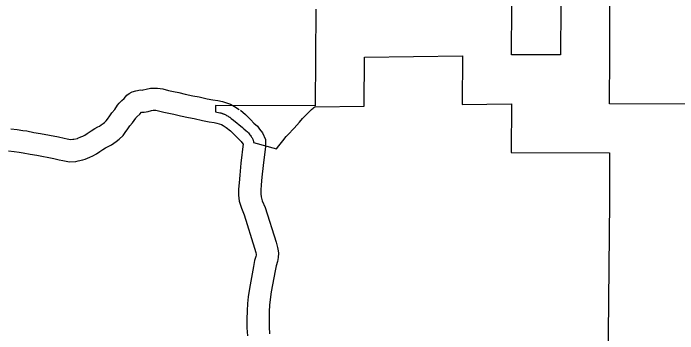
# Model space of a CAD drawing. Extents: x 1377389 to 1380723, y 1168351 to 1170484.
# Drawn here: x 1377743.5 to 1377833.2, y 1169980.9 to 1170024.2 of the extents above; entities that cross this region are included whole.
import ezdxf

# ---------------------------------------------------------------- set-up
doc = ezdxf.new("R2010")
doc.units = 0
doc.layers.add('B_Fill', color=7, linetype='Continuous')

msp = doc.modelspace()

# ---------------------------------------------------------------- linework, layer by layer
at = {"layer": 'B_Fill'}
for points in [[(1377784.362, 1170024.732), (1377784.321, 1170018.13), (1377784.281, 1170011.654)], [(1377817.436, 1170025.135), (1377817.417, 1170018.535), (1377810.794, 1170018.548), (1377810.821, 1170025.148)], [(1377824.038, 1170011.922), (1377824.053, 1170018.522), (1377824.069, 1170025.122)], [(1377784.28, 1170011.529), (1377790.894, 1170011.633), (1377790.927, 1170018.234), (1377804.163, 1170018.443), (1377804.136, 1170011.843), (1377810.766, 1170011.948), (1377810.738, 1170005.348), (1377824.022, 1170005.322)], [(1377743.158, 1170008.574), (1377744.01, 1170008.481), (1377744.757, 1170008.349), (1377745.332, 1170008.266), (1377746.279, 1170008.08), (1377747.166, 1170007.936), (1377749.58, 1170007.477), (1377750.349, 1170007.301), (1377750.77, 1170007.199), (1377751.233, 1170007.12), (1377751.527, 1170007.141), (1377751.646, 1170007.165), (1377752.157, 1170007.271), (1377752.199, 1170007.284), (1377752.625, 1170007.461), (1377752.896, 1170007.587), (1377753.14, 1170007.718), (1377753.451, 1170007.94), (1377753.992, 1170008.308), (1377754.499, 1170008.603), (1377754.908, 1170008.812), (1377755.124, 1170008.928), (1377755.355, 1170009.1), (1377755.644, 1170009.285), (1377755.807, 1170009.413), (1377756.022, 1170009.624), (1377756.195, 1170009.865), (1377756.524, 1170010.292), (1377756.802, 1170010.72), (1377757.183, 1170011.18), (1377757.576, 1170011.737), (1377757.778, 1170012.028), (1377758.133, 1170012.381), (1377758.457, 1170012.655), (1377758.821, 1170013.086), (1377759.121, 1170013.328), (1377759.524, 1170013.553), (1377760.027, 1170013.704), (1377760.687, 1170013.808), (1377760.931, 1170013.803), (1377761.034, 1170013.821), (1377761.437, 1170013.927), (1377762.033, 1170014.073), (1377762.977, 1170014.061), (1377763.68, 1170013.954), (1377764.468, 1170013.758), (1377765.146, 1170013.62), (1377765.853, 1170013.448), (1377766.702, 1170013.258), (1377767.754, 1170013.039), (1377768.572, 1170012.87), (1377769.65, 1170012.622), (1377770.444, 1170012.475), (1377771.114, 1170012.367), (1377771.738, 1170012.253), (1377772.268, 1170012.074), (1377772.84, 1170011.876), (1377773.383, 1170011.574), (1377774.012, 1170011.165)], [(1377784.281, 1170011.654), (1377770.784, 1170011.716), (1377770.778, 1170010.876)], [(1377775.949, 1170006.694), (1377779.024, 1170005.87), (1377779.369, 1170006.269), (1377779.9, 1170006.921), (1377780.353, 1170007.509), (1377780.58, 1170007.757), (1377781.423, 1170008.643), (1377782.146, 1170009.459), (1377782.557, 1170009.955), (1377782.847, 1170010.281), (1377783.123, 1170010.558), (1377783.386, 1170010.805), (1377783.786, 1170011.162), (1377783.97, 1170011.335), (1377784.066, 1170011.421), (1377784.116, 1170011.461), (1377784.149, 1170011.483), (1377784.18, 1170011.501), (1377784.211, 1170011.514), (1377784.235, 1170011.522), (1377784.28, 1170011.529)], [(1377837.327, 1170011.897), (1377824.038, 1170011.922)], [(1377742.855, 1170005.589), (1377743.586, 1170005.509), (1377744.283, 1170005.386), (1377744.829, 1170005.308), (1377745.748, 1170005.127), (1377746.646, 1170004.981), (1377748.965, 1170004.54), (1377749.661, 1170004.381), (1377750.163, 1170004.259), (1377751.084, 1170004.102), (1377751.929, 1170004.162), (1377752.247, 1170004.225), (1377752.892, 1170004.36), (1377753.208, 1170004.454), (1377753.834, 1170004.715), (1377754.238, 1170004.902), (1377754.726, 1170005.165), (1377755.165, 1170005.478), (1377755.593, 1170005.768), (1377755.937, 1170005.969), (1377756.301, 1170006.155), (1377756.739, 1170006.391), (1377757.06, 1170006.629), (1377757.384, 1170006.837), (1377757.793, 1170007.159), (1377758.306, 1170007.662), (1377758.601, 1170008.072), (1377758.976, 1170008.558), (1377759.224, 1170008.941), (1377759.568, 1170009.356), (1377760.034, 1170010.017), (1377760.085, 1170010.091), (1377760.162, 1170010.168), (1377760.587, 1170010.528), (1377760.808, 1170010.79), (1377760.891, 1170010.803), (1377761.167, 1170010.797), (1377761.683, 1170010.89), (1377762.175, 1170011.02), (1377762.375, 1170011.068), (1377762.73, 1170011.064), (1377763.091, 1170011.009), (1377763.808, 1170010.83), (1377764.494, 1170010.691), (1377765.172, 1170010.527), (1377766.069, 1170010.326), (1377767.144, 1170010.102), (1377767.931, 1170009.939), (1377769.041, 1170009.684), (1377769.932, 1170009.519), (1377770.605, 1170009.41), (1377770.984, 1170009.341), (1377771.298, 1170009.235), (1377771.611, 1170009.127), (1377771.835, 1170009.002), (1377772.379, 1170008.649)], [(1377770.778, 1170010.876), (1377770.991, 1170010.829), (1377771.19, 1170010.784), (1377771.375, 1170010.739), (1377771.522, 1170010.698), (1377771.59, 1170010.679), (1377771.642, 1170010.662), (1377771.707, 1170010.641), (1377771.764, 1170010.62), (1377771.816, 1170010.601), (1377771.876, 1170010.577), (1377771.947, 1170010.548), (1377772.015, 1170010.519), (1377772.093, 1170010.483), (1377772.189, 1170010.434), (1377772.304, 1170010.373), (1377772.418, 1170010.309), (1377772.516, 1170010.25), (1377772.603, 1170010.197), (1377772.672, 1170010.154), (1377772.727, 1170010.116), (1377772.834, 1170010.041), (1377772.934, 1170009.965), (1377773.209, 1170009.746), (1377774.436, 1170008.746), (1377774.647, 1170008.571), (1377774.898, 1170008.343), (1377775.107, 1170008.139), (1377775.243, 1170008), (1377775.365, 1170007.861), (1377775.453, 1170007.752), (1377775.528, 1170007.647), (1377775.6, 1170007.538), (1377775.666, 1170007.435), (1377775.73, 1170007.329), (1377775.78, 1170007.237), (1377775.819, 1170007.148), (1377775.844, 1170007.083), (1377775.868, 1170007.011), (1377775.911, 1170006.86), (1377775.949, 1170006.694)], [(1377774.153, 1170011.062), (1377774.845, 1170010.488), (1377775.575, 1170009.759), (1377775.976, 1170009.343), (1377776.469, 1170008.899), (1377776.756, 1170008.534), (1377777.147, 1170008.007), (1377777.549, 1170007.137), (1377777.546, 1170006.333)], [(1377772.238, 1170008.753), (1377772.823, 1170008.267), (1377773.436, 1170007.656), (1377773.89, 1170007.185), (1377774.27, 1170006.843), (1377774.371, 1170006.713), (1377774.546, 1170006.478), (1377774.546, 1170006.345)], [(1377774.557, 1170006.521), (1377774.239, 1170003.916), (1377774.076, 1170002.289), (1377773.992, 1170001.274), (1377773.905, 1170000.401), (1377773.913, 1169999.594), (1377774.014, 1169998.776), (1377774.289, 1169997.849), (1377774.667, 1169996.925), (1377776.088, 1169992.428), (1377776.226, 1169991.863), (1377776.288, 1169991.57), (1377776.286, 1169991.506), (1377776.251, 1169991.329), (1377776.085, 1169990.761), (1377775.929, 1169989.953), (1377775.376, 1169987.005), (1377775.217, 1169985.87), (1377775.109, 1169984.979), (1377775.059, 1169983.987), (1377775.026, 1169982.821), (1377775.033, 1169981.686), (1377775.126, 1169980.577)], [(1377777.534, 1170006.157), (1377777.22, 1170003.585), (1377777.064, 1170002.016), (1377776.979, 1170001.002), (1377776.906, 1170000.267), (1377776.911, 1169999.792), (1377776.96, 1169999.391), (1377777.122, 1169998.846), (1377777.49, 1169997.946), (1377778.979, 1169993.238), (1377779.152, 1169992.528), (1377779.243, 1169992.095), (1377779.297, 1169991.777), (1377779.276, 1169991.166), (1377779.169, 1169990.618), (1377779.004, 1169990.055), (1377778.877, 1169989.392), (1377778.337, 1169986.519), (1377778.191, 1169985.482), (1377778.1, 1169984.724), (1377778.057, 1169983.869), (1377778.027, 1169982.788), (1377778.032, 1169981.82), (1377778.112, 1169980.868)], [(1377824.022, 1170005.322), (1377824.007, 1169998.722), (1377823.75, 1169971.94), (1377817.103, 1169971.846), (1377817.049, 1169958.547), (1377817.032, 1169954.263), (1377810.421, 1169954.176), (1377810.43, 1169958.458), (1377803.834, 1169958.395), (1377803.573, 1169958.393)]]:
    msp.add_lwpolyline(points, dxfattribs=at)

doc.saveas('drawing.dxf')
